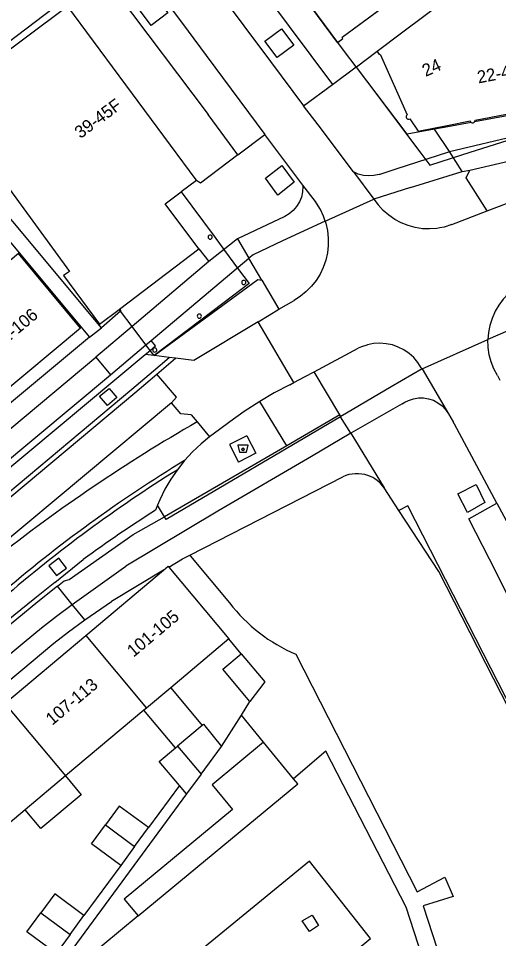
# Model space of a CAD drawing. Extents: x 194485 to 197793, y 468269 to 470822.
# Drawn here: x 194535.9 to 194582.3, y 469342.6 to 469431.3 of the extents above; entities that cross this region are included whole.
import ezdxf

# ---------------------------------------------------------------- set-up
doc = ezdxf.new("R2010")
doc.units = 0
for name, color, linetype in [('BGT begrenzing pand op maaiveld onder overbouw', 7, 'Continuous'), ('BGT grensvlak gebouwinstallatie plus 1', 7, 'Continuous'), ('BGT grensvlak onbegroeid terreindeel', 7, 'Continuous'), ('BGT grensvlak pand deel overbouw', 7, 'Continuous'), ('BGT grensvlak pand op maaiveld', 7, 'Continuous'), ('BGT grensvlak pand op maaiveld LR', 7, 'Continuous'), ('BGT grensvlak wegdeel', 7, 'Continuous'), ('BGT puntobject bak afval apart plaats', 7, 'Continuous'), ('BGT tekst huisnummerreeks', 7, 'Continuous'), ('GEM grensvlak beperking object', 7, 'Continuous')]:
    doc.layers.add(name, color=color, linetype=linetype)

msp = doc.modelspace()

# ---------------------------------------------------------------- linework, layer by layer
at = {"layer": 'BGT begrenzing pand op maaiveld onder overbouw'}
for p, q in [((194545.678, 469403.313), (194553.323, 469409.108)), ((194545.643, 469403.287), (194545.678, 469403.313))]:
    msp.add_line(p, q, dxfattribs=at)
for points in [[(194570.529, 469428.137), (194570.747, 469427.841), (194570.816, 469427.873), (194573.438, 469422.034)], [(194579.935, 469421.361), (194579.974, 469421.442), (194579.979, 469421.531), (194586.051, 469422.69)], [(194573.677, 469421.638), (194574.503, 469420.473), (194577.301, 469421.016), (194579.513, 469421.446), (194579.55, 469421.364), (194579.615, 469421.302)], [(194553.323, 469409.108), (194550.101, 469413.464), (194551.632, 469414.608)], [(194596.56, 469330.998), (194589.729, 469351.955), (194588.555, 469354.454), (194576.474, 469378.034), (194572.639, 469383.907)]]:
    msp.add_lwpolyline(points, dxfattribs=at)
for centre, radius, start, end in [((194573.563, 469421.839), 0.231, 122.75008, 299.47485), ((194579.744, 469421.498), 0.235, 236.52354, 324.36964), ((194554.43, 469410.25), 0.2, 0, 180), ((194554.43, 469410.25), 0.2, 180, 0), ((194557.673, 469405.88), 0.2, 0, 180), ((194557.673, 469405.88), 0.2, 180, 0), ((194553.393, 469402.634), 0.2, 0.57186, 180.28756), ((194553.393, 469402.635), 0.2, 180.57186, 0.28756), ((194549.088, 469399.371), 0.2, 0.57186, 180.28756), ((194549.088, 469399.372), 0.2, 180.57402, 0.2854)]:
    msp.add_arc(centre, radius, start, end, dxfattribs=at)
at = {"layer": 'BGT grensvlak gebouwinstallatie plus 1'}
for p, q in [((194550.622, 469366.817), (194553.67, 469363.187)), ((194551.082, 469361.015), (194548.033, 469364.647)), ((194540.47, 469358.312), (194541.985, 469356.479)), ((194541.985, 469356.479), (194538.114, 469353.245)), ((194538.114, 469353.245), (194536.577, 469355.051))]:
    msp.add_line(p, q, dxfattribs=at)
at = {"layer": 'BGT grensvlak onbegroeid terreindeel'}
msp.add_line((194555.535, 469361.151), (194557.451, 469364.165), dxfattribs=at)
at = {"layer": 'BGT grensvlak pand deel overbouw'}
for p, q in [((194570.529, 469428.137), (194568.54, 469426.614)), ((194573.269, 469420.304), (194574.756, 469418.325)), ((194580.126, 469418.631), (194585.57, 469420.369)), ((194574.756, 469418.325), (194575.041, 469417.945)), ((194551.632, 469414.608), (194554.806, 469410.331)), ((194554.806, 469410.331), (194555.83, 469408.952)), ((194555.83, 469408.952), (194557.175, 469407.141)), ((194545.785, 469403.1), (194545.643, 469403.287)), ((194546.899, 469401.63), (194545.785, 469403.1)), ((194548.239, 469399.862), (194546.899, 469401.63)), ((194548.638, 469399.336), (194548.239, 469399.862))]:
    msp.add_line(p, q, dxfattribs=at)
for points in [[(194568.54, 469426.614), (194568.531, 469426.607), (194573.269, 469420.304)], [(194575.041, 469417.945), (194575.61, 469417.189), (194578.714, 469418.18), (194580.126, 469418.631)], [(194557.175, 469407.141), (194558.191, 469405.771), (194555.644, 469403.841)], [(194555.644, 469403.841), (194549.026, 469398.824), (194548.638, 469399.336)], [(194596.775, 469331.064), (194590.236, 469351.053), (194589.978, 469351.782), (194589.705, 469352.479), (194589.411, 469353.168), (194589.094, 469353.846), (194588.756, 469354.514), (194573.51, 469384.342), (194572.639, 469383.907)]]:
    msp.add_lwpolyline(points, dxfattribs=at)
at = {"layer": 'BGT grensvlak pand op maaiveld'}
for p, q in [((194553.114, 469415.716), (194551.632, 469414.608)), ((194535.95, 469408.67), (194527.929, 469401.946)), ((194541.94, 469401.48), (194535.95, 469408.67)), ((194541.94, 469401.48), (194533.889, 469394.782)), ((194552.483, 469379.6), (194567.235, 469387.148)), ((194572.639, 469383.907), (194571.216, 469386.082)), ((194542.432, 469371.854), (194549.929, 469378.134)), ((194550.458, 469378.451), (194556.239, 469371.522)), ((194534.613, 469365.304), (194542.432, 469371.854)), ((194556.239, 469371.522), (194550.622, 469366.817)), ((194550.622, 469366.817), (194548.289, 469364.862)), ((194548.033, 469364.647), (194540.47, 469358.312)), ((194548.289, 469364.862), (194548.033, 469364.647)), ((194553.67, 469363.187), (194551.292, 469361.191)), ((194553.795, 469363.292), (194553.67, 469363.187)), ((194553.795, 469363.292), (194555.535, 469361.151)), ((194551.082, 469361.015), (194551.292, 469361.191)), ((194553.55, 469358.501), (194555.535, 469361.151)), ((194540.47, 469358.312), (194536.577, 469355.051)), ((194553.55, 469358.501), (194552.139, 469356.588)), ((194552.139, 469356.588), (194551.464, 469357.392)), ((194536.577, 469355.051), (194532.651, 469351.762)), ((194547.144, 469351.516), (194548.485, 469353.341)), ((194547.144, 469351.516), (194545.802, 469349.691)), ((194540.915, 469343.044), (194542.259, 469344.873)), ((194540.915, 469343.044), (194539.57, 469341.215))]:
    msp.add_line(p, q, dxfattribs=at)
for points in [[(194566.733, 469429.01), (194567.239, 469429.379), (194567.151, 469429.517), (194586.897, 469444.034), (194592.14, 469447.879), (194592.015, 469448.116), (194605.605, 469458.102), (194609.647, 469461.123), (194625.502, 469473.357), (194624.164, 469475.156)], [(194591.812, 469437.236), (194591.548, 469438.06), (194592.023, 469438.221), (194591.936, 469438.5), (194590.772, 469438.133), (194590.142, 469440.144), (194591.408, 469440.544), (194591.313, 469440.84), (194584.679, 469438.731), (194572.877, 469429.895), (194570.529, 469428.137)], [(194566.733, 469429.01), (194566.725, 469429.005), (194562.308, 469434.971)], [(194512.542, 469412.809), (194512.722, 469412.575), (194528.69, 469424.555), (194528.616, 469424.756), (194534.766, 469429.196), (194534.916, 469428.996), (194540.242, 469433.047)], [(194540.687, 469432.462), (194528.133, 469423.119), (194530.882, 469419.316), (194531.497, 469419.726), (194540.876, 469406.922), (194540.286, 469406.549), (194543.77, 469401.867), (194545.643, 469403.287)], [(194540.687, 469432.462), (194553.065, 469415.782), (194553.114, 469415.716)], [(194552.483, 469379.6), (194552.533, 469379.502), (194556.311, 469374.999)], [(194549.929, 469378.134), (194550.396, 469378.525), (194550.458, 469378.451)], [(194558.256, 469365.494), (194555.649, 469368.607), (194557.43, 469370.093)], [(194557.43, 469370.093), (194559.691, 469367.383), (194558.256, 469365.494)], [(194562.699, 469370.05), (194574.391, 469347.159), (194577.08, 469348.546), (194577.858, 469346.711), (194574.972, 469345.792), (194581.242, 469326.559)], [(194551.464, 469357.392), (194549.523, 469359.706), (194551.082, 469361.015)], [(194548.485, 469353.341), (194545.668, 469355.418), (194544.325, 469353.591)], [(194545.802, 469349.691), (194542.982, 469351.764), (194544.325, 469353.591)], [(194542.259, 469344.873), (194539.44, 469346.946), (194538.097, 469345.119)], [(194539.57, 469341.215), (194536.753, 469343.292), (194538.097, 469345.119)]]:
    msp.add_lwpolyline(points, dxfattribs=at)
for centre, radius, start, end in [((194568.587, 469384.241), 3.206, 70.66438, 114.93489), ((194568.593, 469384.238), 3.207, 35.10242, 70.78452), ((194568.88, 469384.625), 15.831, 217.44759, 247.02009)]:
    msp.add_arc(centre, radius, start, end, dxfattribs=at)
at = {"layer": 'BGT grensvlak pand op maaiveld LR'}
for p, q in [((194542.432, 469371.854), (194548.289, 469364.862)), ((194534.613, 469365.304), (194540.47, 469358.312)), ((194551.292, 469361.191), (194553.55, 469358.501)), ((194544.325, 469353.591), (194547.144, 469351.516)), ((194538.097, 469345.119), (194540.915, 469343.044))]:
    msp.add_line(p, q, dxfattribs=at)
at = {"layer": 'BGT grensvlak wegdeel'}
for p, q in [((194546.183, 469451.786), (194566.245, 469424.963)), ((194552.296, 469430.084), (194554.044, 469427.742)), ((194567.373, 469428.148), (194566.733, 469429.01)), ((194554.044, 469427.742), (194559.715, 469420.154)), ((194568.516, 469426.646), (194567.373, 469428.148)), ((194560.247, 469427.168), (194563.447, 469422.89)), ((194566.245, 469424.963), (194568.516, 469426.646)), ((194568.54, 469426.614), (194568.516, 469426.646)), ((194573.332, 469420.316), (194568.54, 469426.614)), ((194563.447, 469422.89), (194566.245, 469424.963)), ((194557.094, 469418.176), (194554.253, 469422.051)), ((194586.222, 469422.517), (194579.935, 469421.361)), ((194577.517, 469418.491), (194576.076, 469420.651)), ((194577.517, 469418.491), (194585.76, 469420.46)), ((194557.094, 469418.176), (194559.715, 469420.154)), ((194563.38, 469415.272), (194559.715, 469420.154)), ((194578.73, 469416.585), (194577.517, 469418.491)), ((194528.377, 469417.862), (194542.778, 469400.614)), ((194579.488, 469416.7), (194586.261, 469418.282)), ((194570.833, 469416.316), (194572.373, 469416.819)), ((194578.73, 469416.585), (194579.488, 469416.7)), ((194579.117, 469415.975), (194579.488, 469416.7)), ((194568.257, 469416.531), (194570.223, 469413.914)), ((194570.784, 469416.3), (194570.833, 469416.316)), ((194573.755, 469415.026), (194578.73, 469416.585)), ((194581.158, 469412.767), (194579.117, 469415.975)), ((194564.586, 469413.666), (194563.38, 469415.272)), ((194573.755, 469415.026), (194570.223, 469413.914)), ((194565.524, 469411.795), (194570.223, 469413.914)), ((194570.223, 469413.914), (194570.652, 469413.345)), ((194581.158, 469412.767), (194583.012, 469413.485)), ((194561.622, 469412.233), (194557.078, 469410.088)), ((194577.751, 469411.45), (194581.158, 469412.767)), ((194557.078, 469410.088), (194555.523, 469408.868)), ((194557.078, 469410.088), (194558.176, 469408.223)), ((194553.323, 469409.108), (194554.303, 469407.91)), ((194555.523, 469408.868), (194554.303, 469407.91)), ((194554.303, 469407.91), (194546.899, 469401.63)), ((194548.745, 469400.288), (194558.176, 469408.223)), ((194559.417, 469406.085), (194558.176, 469408.223)), ((194559.417, 469406.085), (194561.067, 469403.289)), ((194561.067, 469403.289), (194562.522, 469404.155)), ((194545.785, 469403.1), (194543.958, 469401.497)), ((194559.05, 469402.087), (194560.136, 469402.734)), ((194560.136, 469402.734), (194561.067, 469403.289)), ((194546.899, 469401.63), (194543.401, 469398.663)), ((194562.493, 469396.222), (194559.05, 469402.087)), ((194542.778, 469400.614), (194543.958, 469401.497)), ((194583.137, 469401.214), (194581.223, 469400.366)), ((194542.778, 469400.614), (194495.298, 469361.024)), ((194544.824, 469396.988), (194548.239, 469399.862)), ((194548.239, 469399.862), (194548.745, 469400.288)), ((194574.866, 469397.55), (194581.223, 469400.366)), ((194513.38, 469369.93), (194548.149, 469398.928)), ((194548.149, 469398.928), (194548.638, 469399.336)), ((194549.026, 469398.824), (194548.149, 469398.928)), ((194564.473, 469397.277), (194568.709, 469399.535)), ((194516.99, 469376.61), (194543.401, 469398.663)), ((194543.401, 469398.663), (194544.824, 469396.988)), ((194550.491, 469398.65), (194549.026, 469398.824)), ((194549.272, 469397.032), (194551.102, 469398.577)), ((194551.102, 469398.577), (194550.491, 469398.65)), ((194563.589, 469396.807), (194564.473, 469397.277)), ((194566.941, 469393.133), (194564.473, 469397.277)), ((194574.866, 469397.55), (194571.892, 469395.809)), ((194574.799, 469397.664), (194574.866, 469397.55)), ((194574.866, 469397.55), (194577.416, 469393.229)), ((194512.97, 469370.422), (194544.824, 469396.988)), ((194547.16, 469395.25), (194549.272, 469397.032)), ((194551.18, 469394.807), (194549.272, 469397.032)), ((194562.493, 469396.222), (194563.589, 469396.807)), ((194582.137, 469396.898), (194582.376, 469396.468)), ((194513.147, 469367.345), (194546.871, 469395.595)), ((194562.111, 469396.019), (194562.493, 469396.222)), ((194571.892, 469395.809), (194567.039, 469392.969)), ((194513.09, 469366.71), (194547.16, 469395.25)), ((194550.699, 469394.266), (194551.18, 469394.807)), ((194550.699, 469394.266), (194533.27, 469379.74)), ((194551.603, 469393.216), (194550.699, 469394.266)), ((194561.835, 469390.146), (194559.207, 469394.421)), ((194572.953, 469394.184), (194567.989, 469391.358)), ((194572.953, 469394.184), (194573.205, 469394.327)), ((194552.615, 469393.134), (194551.603, 469393.216)), ((194552.615, 469393.134), (194553.182, 469392.442)), ((194566.941, 469393.133), (194561.835, 469390.146)), ((194567.039, 469392.969), (194566.941, 469393.133)), ((194567.049, 469392.952), (194567.014, 469392.931)), ((194567.989, 469391.358), (194567.014, 469392.931)), ((194567.049, 469392.952), (194567.039, 469392.969)), ((194577.416, 469393.229), (194577.879, 469392.445)), ((194553.182, 469392.442), (194554.363, 469391)), ((194554.363, 469391), (194553.553, 469390.332)), ((194557.982, 469391.106), (194556.297, 469390.248)), ((194557.982, 469391.106), (194558.841, 469389.421)), ((194567.989, 469391.358), (194564.21, 469389.091)), ((194567.989, 469391.358), (194571.216, 469386.082)), ((194561.835, 469390.146), (194550.038, 469383.274)), ((194553.553, 469390.332), (194552.734, 469389.557)), ((194556.297, 469390.248), (194557.156, 469388.563)), ((194552.734, 469389.557), (194551.972, 469388.726)), ((194558.841, 469389.421), (194557.156, 469388.563)), ((194551.972, 469388.726), (194551.24, 469387.798)), ((194564.21, 469389.091), (194555.187, 469383.822)), ((194551.24, 469387.798), (194550.634, 469386.913)), ((194550.634, 469386.913), (194550.065, 469385.94)), ((194550.065, 469385.94), (194549.566, 469384.928)), ((194549.566, 469384.928), (194549.355, 469384.414)), ((194549.355, 469384.414), (194549.157, 469383.93)), ((194550.038, 469383.274), (194549.355, 469384.414)), ((194579.378, 469383.11), (194582.091, 469384.595)), ((194582.091, 469384.595), (194584.873, 469379.396)), ((194555.187, 469383.822), (194546.298, 469378.531)), ((194547.003, 469381.574), (194550.038, 469383.274)), ((194582.036, 469377.878), (194579.378, 469383.11)), ((194540.82, 469377.254), (194547.003, 469381.574)), ((194539.436, 469376.953), (194542.191, 469379.184)), ((194541.107, 469374.828), (194546.298, 469378.531)), ((194549.929, 469378.134), (194544.911, 469375.129)), ((194584.53, 469372.835), (194582.036, 469377.878)), ((194539.722, 469376.607), (194540.339, 469377.106)), ((194540.339, 469377.106), (194540.82, 469377.254)), ((194541.107, 469374.828), (194539.722, 469376.607)), ((194542.336, 469373.373), (194544.911, 469375.129)), ((194542.336, 469373.373), (194541.107, 469374.828)), ((194557.43, 469370.093), (194556.239, 469371.522)), ((194557.451, 469364.165), (194558.256, 469365.494)), ((194559.571, 469361.581), (194557.451, 469364.165)), ((194562.476, 469358.04), (194559.571, 469361.581)), ((194551.464, 469357.392), (194548.485, 469353.341)), ((194552.139, 469356.588), (194537.301, 469336.406)), ((194545.802, 469349.691), (194542.259, 469344.873)), ((194547.495, 469344.838), (194537.301, 469336.406))]:
    msp.add_line(p, q, dxfattribs=at)
for points in [[(194486.623, 469525.779), (194527.361, 469471.135), (194560.247, 469427.168)], [(194485.411, 469519.382), (194508.02, 469489.284), (194532.509, 469456.6), (194552.296, 469430.084)], [(194485.411, 469513.672), (194520.138, 469467.242), (194536.671, 469445.353), (194554.253, 469422.051)], [(194549.138, 469433.473), (194550.342, 469431.864), (194548.734, 469430.66), (194547.529, 469432.269), (194549.138, 469433.473)], [(194559.718, 469429.149), (194561.305, 469430.332), (194562.487, 469428.744), (194560.9, 469427.562), (194559.718, 469429.149)], [(194568.257, 469416.531), (194564.835, 469421.083), (194563.447, 469422.89)], [(194543.958, 469401.497), (194526.658, 469422.18), (194512.787, 469411.731), (194512.516, 469412.088)], [(194579.615, 469421.302), (194577.365, 469420.888), (194576.076, 469420.651)], [(194576.076, 469420.651), (194573.445, 469420.167), (194573.332, 469420.316)], [(194572.373, 469416.819), (194577.437, 469418.472), (194577.517, 469418.491)], [(194557.094, 469418.176), (194553.485, 469415.453), (194553.114, 469415.716)], [(194559.785, 469415.925), (194561.329, 469417.151), (194562.53, 469415.539), (194560.97, 469414.308), (194559.785, 469415.925)], [(194570.784, 469416.3), (194570.725, 469416.281), (194570.228, 469416.173), (194569.72, 469416.145), (194569.214, 469416.196), (194568.722, 469416.326), (194568.257, 469416.531)], [(194563.38, 469415.272), (194563.384, 469415.114), (194563.346, 469414.608), (194563.228, 469414.115), (194563.035, 469413.646), (194562.77, 469413.213), (194562.441, 469412.827), (194562.055, 469412.498), (194561.622, 469412.233)], [(194565.524, 469411.795), (194565.365, 469412.263), (194565.059, 469412.916), (194564.682, 469413.531), (194564.586, 469413.666)], [(194576.574, 469411.134), (194576.308, 469411.084), (194575.603, 469411.033), (194574.897, 469411.062), (194574.199, 469411.17), (194573.517, 469411.356), (194572.861, 469411.619), (194572.239, 469411.953), (194571.658, 469412.356), (194571.127, 469412.822), (194570.652, 469413.345)], [(194565.524, 469411.795), (194561.424, 469409.88), (194558.564, 469408.53), (194558.176, 469408.223)], [(194565.524, 469411.795), (194565.598, 469411.58), (194565.753, 469410.876), (194565.829, 469410.158), (194565.826, 469409.437), (194565.743, 469408.72), (194565.581, 469408.017), (194565.338, 469407.327)], [(194577.751, 469411.45), (194577.003, 469411.214), (194576.574, 469411.134)], [(194565.338, 469407.327), (194565.03, 469406.686), (194564.647, 469406.074), (194564.199, 469405.509), (194563.691, 469404.996), (194563.13, 469404.543), (194562.522, 469404.155)], [(194549.026, 469398.824), (194559.021, 469406.16), (194559.417, 469406.085)], [(194585.675, 469406.148), (194585.062, 469405.911), (194584.319, 469405.539), (194583.616, 469405.097), (194583.188, 469404.779), (194582.701, 469404.259), (194582.275, 469403.688), (194581.931, 469403.102)], [(194545.678, 469403.313), (194545.817, 469403.128), (194545.785, 469403.1)], [(194581.931, 469403.102), (194581.628, 469402.421), (194581.415, 469401.741), (194581.279, 469401.042), (194581.223, 469400.366)], [(194559.05, 469402.087), (194552.862, 469398.367), (194551.102, 469398.577)], [(194548.638, 469399.336), (194549.17, 469399.78), (194548.745, 469400.288)], [(194569.527, 469399.849), (194569.029, 469399.68), (194568.709, 469399.535)], [(194574.799, 469397.664), (194574.469, 469398.173), (194574.074, 469398.634), (194573.622, 469399.04), (194573.121, 469399.382), (194572.579, 469399.656), (194572.006, 469399.856), (194571.412, 469399.979), (194570.806, 469400.024), (194570.2, 469399.988), (194569.604, 469399.873), (194569.527, 469399.849)], [(194582.137, 469396.898), (194581.787, 469397.562), (194581.53, 469398.226), (194581.349, 469398.915), (194581.246, 469399.62), (194581.223, 469400.366)], [(194546.871, 469395.595), (194548.982, 469397.376), (194550.491, 469398.65)], [(194543.75, 469394.92), (194544.68, 469395.65), (194545.43, 469394.78), (194544.52, 469394.01), (194543.75, 469394.92)], [(194562.111, 469396.019), (194560.601, 469395.231), (194559.207, 469394.421)], [(194573.205, 469394.327), (194573.561, 469394.51), (194574.029, 469394.669), (194574.515, 469394.75), (194575.009, 469394.752), (194575.496, 469394.674), (194575.964, 469394.518), (194576.401, 469394.289), (194576.796, 469393.992), (194577.137, 469393.636), (194577.416, 469393.229)], [(194559.207, 469394.421), (194557.702, 469393.449), (194556.318, 469392.457), (194555.345, 469391.698), (194554.363, 469391)], [(194567.014, 469392.931), (194550.199, 469383.035), (194550.038, 469383.274)], [(194582.091, 469384.595), (194578.011, 469392.221), (194577.879, 469392.445)], [(194578.324, 469385.506), (194580.087, 469386.414), (194580.938, 469384.674), (194579.241, 469383.715), (194578.324, 469385.506)], [(194550.458, 469378.451), (194551.763, 469379.232), (194552.483, 469379.6)], [(194538.87, 469378.58), (194539.62, 469377.62), (194540.59, 469378.34), (194539.84, 469379.3), (194538.87, 469378.58)], [(194539.436, 469376.953), (194537.519, 469375.433), (194535.484, 469373.773), (194532.137, 469371.032), (194528.894, 469368.329), (194525.49, 469365.461), (194521.945, 469362.482), (194520.99, 469361.71)], [(194539.722, 469376.607), (194537.801, 469375.082), (194535.769, 469373.425), (194532.424, 469370.685), (194529.183, 469367.984), (194525.78, 469365.117), (194522.231, 469362.135), (194521.32, 469361.398), (194521.268, 469361.355)], [(194508.687, 469347.976), (194508.708, 469347.994), (194511.899, 469350.641), (194514.228, 469352.567), (194516.485, 469354.508), (194519.595, 469357.069), (194522.463, 469359.478), (194524.978, 469361.561), (194527.964, 469364.113), (194530.35, 469366.077), (194532.64, 469368.005), (194534.955, 469369.922), (194536.494, 469371.207), (194538.174, 469372.593), (194539.601, 469373.716), (194541.107, 469374.828)], [(194510.071, 469346.659), (194510.131, 469346.706), (194513.111, 469349.178), (194515.453, 469351.114), (194517.708, 469353.054), (194520.81, 469355.608), (194523.68, 469358.019), (194526.201, 469360.107), (194529.185, 469362.657), (194531.566, 469364.617), (194533.858, 469366.547), (194536.17, 469368.461), (194539.366, 469371.113), (194540.753, 469372.205), (194542.336, 469373.373)], [(194559.571, 469361.581), (194554.611, 469357.457), (194556.575, 469355.082), (194546.141, 469346.446), (194547.495, 469344.838)], [(194574.12, 469337.347), (194575.622, 469338.634), (194573.337, 469345.676), (194565.604, 469360.695), (194562.476, 469358.04)], [(194547.495, 469344.838), (194562.872, 469357.557), (194562.476, 469358.04)], [(194547.281, 469324.107), (194569.906, 469342.655), (194563.999, 469350.097), (194541.264, 469331.458)], [(194563.305, 469344.341), (194564.254, 469344.908), (194564.89, 469343.903), (194564.014, 469343.323), (194563.305, 469344.341)]]:
    msp.add_lwpolyline(points, dxfattribs=at)
for centre, radius, start, end in [((194633.012, 469253.422), 160.31, 119.8658, 128.31129), ((194621.619, 469274.196), 134.044, 121.3043, 130.73898), ((194622.19, 469273.877), 134.208, 121.91467, 130.83473), ((194625.388, 469264.555), 141.639, 122.56184, 125.97209)]:
    msp.add_arc(centre, radius, start, end, dxfattribs=at)
at = {"layer": 'BGT puntobject bak afval apart plaats'}
msp.add_lwpolyline([(194557.924, 469389.522), (194558.099, 469390.197), (194557.099, 469390.197), (194557.274, 469389.522)], close=True, dxfattribs=at)
msp.add_circle((194557.599, 469389.797), 0.1, dxfattribs=at)
for start, end in [(0, 180), (180, 0)]:
    msp.add_arc((194557.599, 469389.797), 0.1, start, end, dxfattribs=at)
at = {"layer": 'GEM grensvlak beperking object'}
msp.add_lwpolyline([(194562.308, 469434.971), (194566.725, 469429.005), (194567.239, 469429.379), (194567.151, 469429.517), (194592.14, 469447.879), (194592.015, 469448.116), (194605.605, 469458.102), (194609.647, 469461.123), (194625.502, 469473.357), (194621.333, 469478.963), (194609.019, 469469.488), (194605.353, 469466.779)], dxfattribs=at)

# ---------------------------------------------------------------- texts
at = {"layer": 'BGT tekst huisnummerreeks'}
for s, rotation, p in [('24', 24.2, (194575.209, 469425.679)), ('22-44', 10.8, (194580.312, 469425.057)), ('39-45F', 36.6, (194541.921, 469419.696)), ('102-106', 39.8, (194533.407, 469398.801)), ('101-105', 40, (194547.039, 469369.708)), ('107-113', 40, (194539.198, 469363.141))]:
    msp.add_text(s, height=1.2, rotation=rotation, dxfattribs=at).set_placement(p)

doc.saveas('drawing.dxf')
